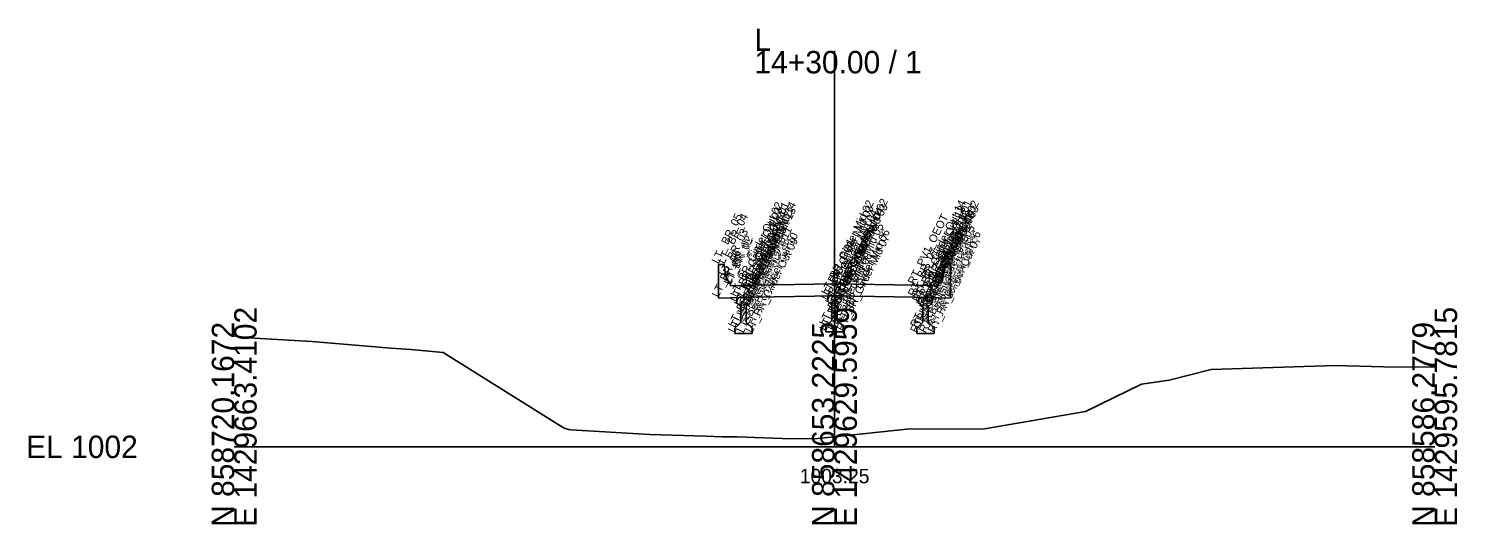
# Model space of a CAD drawing. Extents: x -26 to 2303, y -10 to 19558.
# Drawn here: x 1124.3 to 1302.8, y 16490.3 to 16552.3 of the extents above; entities that cross this region are included whole.
import ezdxf

# ---------------------------------------------------------------- set-up
doc = ezdxf.new("R2010")
doc.units = 0
for name, color, linetype in [('Default', 7, 'Continuous'), ('Exist Cross Section Cell', 7, 'Continuous'), ('Exist XS Center Line Elevation Label', 7, 'Continuous'), ('Exist XS Ground Line', 7, 'Continuous'), ('Prop CMT Concrete Structures', 7, 'Continuous'), ('Prop XS Dump Level', 7, 'Continuous')]:
    doc.layers.add(name, color=color, linetype=linetype)

msp = doc.modelspace()

# ---------------------------------------------------------------- linework, layer by layer
at = {"layer": 'Exist Cross Section Cell'}
for p, q in [((1225, 16500), (1225, 16549.46)), ((1150, 16500), (1225, 16500)), ((1225, 16500), (1300, 16500))]:
    msp.add_line(p, q, dxfattribs=at)
at = {"layer": 'Exist XS Ground Line'}
msp.add_lwpolyline([(1150, 16513.86), (1151.07, 16513.67), (1159.72, 16513.18), (1169.58, 16512.31), (1172.06, 16512.15), (1176.12, 16511.77), (1191.03, 16502.47), (1191.34, 16502.31), (1191.76, 16502.15), (1192.06, 16502.13), (1201.92, 16501.54), (1208.92, 16501.32), (1210.97, 16501.26), (1212.8, 16501.24), (1219.6, 16501), (1222.9, 16501.03), (1225, 16501.25), (1233.63, 16502.15), (1233.99, 16502.19), (1243.74, 16502.23), (1256.36, 16504.43), (1263.36, 16507.83), (1266.81, 16508.34), (1272.09, 16509.66), (1287.56, 16510.16), (1293.6, 16509.99), (1300, 16509.96)], dxfattribs=at)
at = {"layer": 'Prop CMT Concrete Structures'}
for points in [[(1225, 16520.38), (1215, 16520.18), (1212, 16520.12), (1211.99, 16520.37), (1211.41, 16521.2), (1211.24, 16522.78), (1210.5, 16522.78), (1210.5, 16518.59)], [(1225, 16520.38), (1235, 16520.18), (1238, 16520.12), (1238.01, 16520.37), (1238.59, 16521.2), (1238.76, 16522.78), (1239.5, 16522.78), (1239.5, 16518.59)], [(1225, 16518.88), (1225, 16520.38)], [(1225, 16518.88), (1225, 16520.38)], [(1210.5, 16518.59), (1215, 16518.68), (1225, 16518.88)], [(1214.46, 16518.67), (1213.62, 16518.65), (1212.79, 16518.63)], [(1212.79, 16518.63), (1212.79, 16517.98)], [(1212.79, 16517.98), (1213.29, 16517.48)], [(1213.96, 16517.48), (1214.46, 16517.98)], [(1214.46, 16517.98), (1214.46, 16518.67)], [(1225, 16518.88), (1224.17, 16518.86)], [(1224.17, 16518.86), (1224.17, 16518.21)], [(1224.17, 16518.21), (1224.67, 16517.71)], [(1225, 16514.38), (1225, 16518.88)], [(1225, 16518.88), (1225.83, 16518.86)], [(1225, 16514.38), (1225, 16518.88)], [(1239.5, 16518.59), (1235, 16518.68), (1225, 16518.88)], [(1225.83, 16518.21), (1225.33, 16517.71)], [(1225.83, 16518.86), (1225.83, 16518.21)], [(1235.54, 16518.67), (1236.38, 16518.65), (1237.21, 16518.63)], [(1235.54, 16517.98), (1235.54, 16518.67)], [(1236.04, 16517.48), (1235.54, 16517.98)], [(1237.21, 16517.98), (1236.71, 16517.48)], [(1237.21, 16518.63), (1237.21, 16517.98)], [(1213.29, 16517.48), (1213.29, 16515.57)], [(1213.96, 16515.57), (1213.96, 16517.48)], [(1224.67, 16517.71), (1224.67, 16515.79)], [(1225.33, 16517.71), (1225.33, 16515.79)], [(1236.04, 16515.57), (1236.04, 16517.48)], [(1236.71, 16517.48), (1236.71, 16515.57)], [(1213.29, 16515.57), (1212.54, 16514.82)], [(1212.54, 16514.82), (1212.54, 16514.15)], [(1214.71, 16514.82), (1213.96, 16515.57)], [(1214.71, 16514.15), (1214.71, 16514.82)], [(1224.67, 16515.79), (1223.92, 16515.04)], [(1223.92, 16515.04), (1223.92, 16514.38)], [(1223.92, 16514.38), (1225, 16514.38)], [(1226.08, 16514.38), (1225, 16514.38)], [(1225.33, 16515.79), (1226.08, 16515.04)], [(1226.08, 16515.04), (1226.08, 16514.38)], [(1235.29, 16514.82), (1236.04, 16515.57)], [(1235.29, 16514.15), (1235.29, 16514.82)], [(1236.71, 16515.57), (1237.46, 16514.82)], [(1237.46, 16514.82), (1237.46, 16514.15)], [(1212.54, 16514.15), (1213.62, 16514.15), (1214.71, 16514.15)], [(1237.46, 16514.15), (1236.38, 16514.15), (1235.29, 16514.15)]]:
    msp.add_lwpolyline(points, dxfattribs=at)

# ---------------------------------------------------------------- texts
at = {"layer": 'Default'}
msp.add_text('-', height=0.0001, dxfattribs=at).set_placement((1150, 16500))
at = {"layer": 'Exist Cross Section Cell'}
for s, p in [('L', (1215, 16549.46)), ('14+30.00 / 1', (1215, 16546.66)), ('EL 1002', (1124, 16498.6))]:
    msp.add_text(s, height=2.8, dxfattribs=at).set_placement(p)
for s, p in [('E 1429663.4102', (1152.8, 16490)), ('E 1429629.5959', (1227.8, 16490)), ('E 1429595.7815', (1302.8, 16490)), ('N 858720.1672', (1150, 16490)), ('N 858653.2225', (1225, 16490)), ('N 858586.2779', (1300, 16490))]:
    msp.add_text(s, height=2.8, rotation=90, dxfattribs=at).set_placement(p)
at = {"layer": 'Exist XS Center Line Elevation Label'}
msp.add_text('1003.25', height=1.8, dxfattribs=at).set_placement((1220.67, 16495.45))
at = {"layer": 'Prop XS Dump Level'}
for s, p in [('LT_BR_Girder Out 02', (1212.79, 16518.63)), ('LT_BR_Girder Out 01', (1213.62, 16518.65)), ('LT_BR_Girder Out 14', (1214.46, 16518.67)), ('LT_BR_Girder Mid 02', (1224.17, 16518.86)), ('RT_BR_Girder Mid 02', (1225.83, 16518.86)), ('RT_BR_Girder Mid 03', (1225.83, 16518.21)), ('RT_BR_Girder Out 14', (1235.54, 16518.67)), ('RT_BR_Girder Out 01', (1236.38, 16518.65)), ('RT_BR_Girder Out 02', (1237.21, 16518.63)), ('LT_ BR_05', (1210.5, 16522.78)), ('LT_ BR_04', (1211.24, 16522.78)), ('LT_BR_Girder Out 03', (1212.79, 16517.98)), ('LT_BR_Girder Out 04', (1213.29, 16517.48)), ('LT_BR_Girder Out 12', (1213.96, 16517.48)), ('LT_BR_Girder Out 13', (1214.46, 16517.98)), ('LT_PV1_OEOT', (1215, 16520.18)), ('LT_BR_Girder Mid 03', (1224.17, 16518.21)), ('LT_BR_Girder Mid 04', (1224.67, 16517.71)), ('RT_BR_Girder Mid 04', (1225.33, 16517.71)), ('RT_PV1_OEOT', (1235, 16520.18)), ('RT_BR_Girder Out 13', (1235.54, 16517.98)), ('RT_BR_Girder Out 12', (1236.04, 16517.48)), ('RT_BR_Girder Out 04', (1236.71, 16517.48)), ('RT_BR_Girder Out 03', (1237.21, 16517.98)), ('RT_ BR_04', (1238.76, 16522.78)), ('RT_ BR_05', (1239.5, 16522.78)), ('LT_BR_03', (1211.41, 16521.2)), ('LT_BR_Girder Out 06', (1212.54, 16514.82)), ('LT_BR_Girder Out 05', (1213.29, 16515.57)), ('LT_BR_Girder Out 11', (1213.96, 16515.57)), ('LT_BR_Girder Mid 06', (1223.92, 16515.04)), ('LT_BR_Girder Mid 05', (1224.67, 16515.79)), ('RT_BR_Girder Mid 05', (1225.33, 16515.79)), ('RT_BR_Girder Mid 06', (1226.08, 16515.04)), ('RT_BR_Girder Out 10', (1235.29, 16514.82)), ('RT_BR_Girder Out 11', (1236.04, 16515.57)), ('RT_BR_Girder Out 05', (1236.71, 16515.57)), ('RT_BR_Girder Out 06', (1237.46, 16514.82)), ('RT_BR_03', (1238.59, 16521.2)), ('LT_BR_02', (1211.99, 16520.37)), ('LT_BR_01', (1212, 16520.12)), ('LT_BR_Girder Out 07', (1212.54, 16514.15)), ('LT_BR_Girder Out 08', (1213.62, 16514.15)), ('LT_BR_Girder Out 10', (1214.71, 16514.82)), ('LT_BR_Girder Out 09', (1214.71, 16514.15)), ('LT_BR_Girder Mid 07', (1223.92, 16514.38)), ('PV1_PGL', (1225, 16520.38)), ('RT_BR_Girder Mid 07', (1226.08, 16514.38)), ('RT_BR_07', (1235, 16518.68)), ('RT_BR_Girder Out 09', (1235.29, 16514.15)), ('RT_BR_Girder Out 08', (1236.38, 16514.15)), ('RT_BR_Girder Out 07', (1237.46, 16514.15)), ('RT_BR_01', (1238, 16520.12)), ('RT_BR_02', (1238.01, 16520.37)), ('LT_BR_06', (1210.5, 16518.59)), ('LT_BR_07', (1215, 16518.68)), ('BR_Girder Mid 08', (1225, 16514.38)), ('BR_PGL', (1225, 16518.88)), ('RT_BR_06', (1239.5, 16518.59))]:
    msp.add_text(s, height=1, rotation=63.5833, dxfattribs=at).set_placement(p)

doc.saveas('drawing.dxf')
